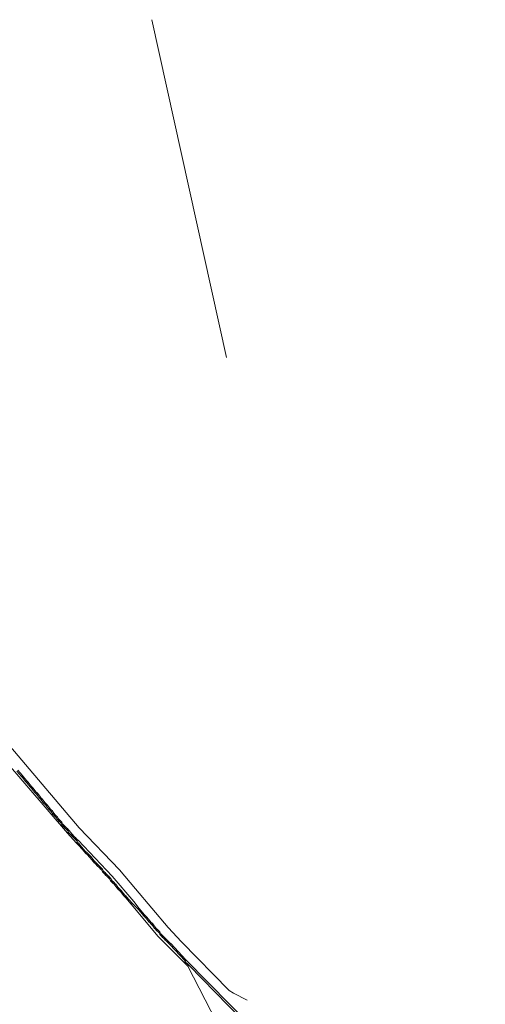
# Model space of a CAD drawing. Header units: metres. Extents: x 92810 to 93633, y 464687 to 465459.
# Tile 273 of 325: x 93384 to 93421, y 465376 to 465454. Entities that reach past the tile are written whole.
import ezdxf

# ---------------------------------------------------------------- set-up
doc = ezdxf.new("R2010")
doc.units = ezdxf.units.M
doc.layers.add('B-OI-KL-ET_LS_LIANDER-G', color=190, linetype='SI_B_ET_LS_LIANDER', lineweight=18, transparency=0.4)
doc.layers.add('B-OI-KL-ET_MS_LIANDER-G', color=130, linetype='SI_B_ET_MS_LIANDER', lineweight=18, transparency=0.4)
doc.styles.get("Standard").update_dxf_attribs({"font": 'isocp.shx'})
doc.linetypes.add('SI_B_ET_LS_LIANDER', pattern='A,5,-2,["LI-LS",Standard,S=1.5,R=0,X=-0.51,Y=-0.75],-10', length=17)
doc.linetypes.add('SI_B_ET_MS_LIANDER', pattern='A,5,-2,["LI-MS",Standard,S=1.5,R=0,X=-0.51,Y=-0.75],-10', length=17)

msp = doc.modelspace()

# ---------------------------------------------------------------- linework, layer by layer
at = {"layer": 'B-OI-KL-ET_LS_LIANDER-G'}
for p, q in [((93394.464, 465454.321), (93400.393, 465427.464)), ((93382.821, 465397.036), (93388.679, 465390.107)), ((93388.679, 465390.107), (93391.893, 465386.75)), ((93391.893, 465386.75), (93393.179, 465385.25)), ((93393.179, 465385.25), (93395.75, 465382.179)), ((93395.75, 465382.179), (93396.821, 465381.036)), ((93396.821, 465381.036), (93400.607, 465377.179)), ((93400.607, 465377.179), (93400.964, 465376.964)), ((93400.964, 465376.964), (93402.036, 465376.393))]:
    msp.add_line(p, q, dxfattribs=at)
at = {"layer": 'B-OI-KL-ET_MS_LIANDER-G', "flags": 128}
for points in [[(93373.75, 465404.893), (93378.964, 465399.679), (93381.107, 465397.393), (93387.75, 465389.679)], [(93383.75, 465394.607), (93384.107, 465394.179)], [(93383.821, 465394.679), (93384.179, 465394.25)], [(93384.179, 465394.25), (93384.107, 465394.179)], [(93384.179, 465394.25), (93384.25, 465394.179)], [(93384.107, 465394.179), (93384.179, 465394.107)], [(93384.25, 465394.179), (93384.179, 465394.107)], [(93384.179, 465394.107), (93384.464, 465393.75)], [(93384.25, 465394.179), (93384.536, 465393.821)], [(93384.536, 465393.821), (93384.464, 465393.75)], [(93384.464, 465393.75), (93384.536, 465393.679)], [(93384.536, 465393.821), (93384.607, 465393.75)], [(93384.607, 465393.75), (93384.536, 465393.679)], [(93384.536, 465393.679), (93384.821, 465393.321)], [(93384.607, 465393.75), (93384.893, 465393.393)], [(93384.893, 465393.393), (93384.821, 465393.321)], [(93384.821, 465393.321), (93384.893, 465393.25)], [(93384.893, 465393.393), (93384.964, 465393.321)], [(93384.964, 465393.321), (93384.893, 465393.25)], [(93384.893, 465393.25), (93384.964, 465393.179)], [(93384.964, 465393.321), (93385.036, 465393.25)], [(93385.036, 465393.25), (93384.964, 465393.179)], [(93384.964, 465393.179), (93385.179, 465392.893)], [(93385.036, 465393.25), (93385.25, 465392.964)], [(93385.25, 465392.964), (93385.179, 465392.893)], [(93385.179, 465392.893), (93385.321, 465392.75)], [(93385.25, 465392.964), (93385.321, 465392.893)], [(93385.321, 465392.893), (93385.25, 465392.821)], [(93385.321, 465392.893), (93385.393, 465392.821)], [(93385.393, 465392.821), (93385.321, 465392.75)], [(93385.321, 465392.75), (93385.536, 465392.464)], [(93385.393, 465392.821), (93385.607, 465392.536)], [(93385.607, 465392.536), (93385.536, 465392.464)], [(93385.536, 465392.464), (93385.607, 465392.393)], [(93385.607, 465392.536), (93385.679, 465392.464)], [(93385.679, 465392.464), (93385.607, 465392.393)], [(93385.607, 465392.393), (93385.679, 465392.321)], [(93385.679, 465392.464), (93385.75, 465392.393)], [(93385.75, 465392.393), (93385.679, 465392.321)], [(93385.679, 465392.321), (93385.893, 465392.036)], [(93385.75, 465392.393), (93385.964, 465392.107)], [(93385.964, 465392.107), (93385.893, 465392.036)], [(93385.893, 465392.036), (93385.964, 465391.964)], [(93385.964, 465392.107), (93386.036, 465392.036)], [(93386.036, 465392.036), (93385.964, 465391.964)], [(93385.964, 465391.964), (93386.036, 465391.893)], [(93386.036, 465392.036), (93386.107, 465391.964)], [(93386.107, 465391.964), (93386.036, 465391.893)], [(93386.036, 465391.893), (93386.107, 465391.821)], [(93386.107, 465391.964), (93386.179, 465391.893)], [(93386.179, 465391.893), (93386.107, 465391.821)], [(93386.179, 465391.893), (93386.321, 465391.679)], [(93386.107, 465391.821), (93386.25, 465391.607)], [(93386.321, 465391.679), (93386.25, 465391.607)], [(93386.25, 465391.607), (93386.321, 465391.536)], [(93386.321, 465391.679), (93386.393, 465391.607)], [(93386.393, 465391.607), (93386.321, 465391.536)], [(93386.321, 465391.536), (93386.393, 465391.464)], [(93386.393, 465391.607), (93386.464, 465391.536)], [(93386.464, 465391.536), (93386.393, 465391.464)], [(93386.393, 465391.464), (93386.464, 465391.393)], [(93386.464, 465391.536), (93386.536, 465391.464)], [(93386.536, 465391.464), (93386.464, 465391.393)], [(93386.464, 465391.393), (93386.607, 465391.179)], [(93386.536, 465391.464), (93386.679, 465391.25)], [(93386.679, 465391.25), (93386.607, 465391.179)], [(93386.607, 465391.179), (93386.679, 465391.107)], [(93386.679, 465391.25), (93386.821, 465391.107)], [(93386.75, 465391.179), (93386.679, 465391.107)], [(93386.679, 465391.107), (93386.75, 465391.036)], [(93386.821, 465391.107), (93386.75, 465391.036)], [(93386.821, 465391.107), (93386.893, 465391.036)], [(93386.75, 465391.036), (93386.821, 465390.964)], [(93386.893, 465391.036), (93386.821, 465390.964)], [(93386.821, 465390.964), (93386.893, 465390.893)], [(93386.893, 465391.036), (93386.964, 465390.964)], [(93386.964, 465390.964), (93386.893, 465390.893)], [(93386.893, 465390.893), (93386.964, 465390.75)], [(93386.964, 465390.964), (93387.036, 465390.821)], [(93387.036, 465390.821), (93386.964, 465390.75)], [(93386.964, 465390.75), (93387.036, 465390.679)], [(93387.036, 465390.821), (93387.107, 465390.75)], [(93387.107, 465390.75), (93387.036, 465390.679)], [(93387.036, 465390.679), (93387.107, 465390.607)], [(93387.107, 465390.75), (93387.179, 465390.679)], [(93387.179, 465390.679), (93387.107, 465390.607)], [(93387.107, 465390.607), (93387.179, 465390.536)], [(93387.179, 465390.679), (93387.321, 465390.536)], [(93387.25, 465390.607), (93387.179, 465390.536)], [(93387.179, 465390.536), (93387.25, 465390.464)], [(93387.321, 465390.536), (93387.25, 465390.464)], [(93387.25, 465390.464), (93387.321, 465390.321)], [(93387.321, 465390.536), (93387.393, 465390.393)], [(93387.393, 465390.393), (93387.321, 465390.321)], [(93387.321, 465390.321), (93387.393, 465390.25)], [(93387.393, 465390.393), (93387.464, 465390.321)], [(93387.464, 465390.321), (93387.393, 465390.25)], [(93387.464, 465390.321), (93387.536, 465390.25)], [(93387.393, 465390.25), (93387.464, 465390.179)], [(93387.536, 465390.25), (93387.464, 465390.179)], [(93387.464, 465390.179), (93387.536, 465390.107)], [(93387.536, 465390.25), (93387.607, 465390.179)], [(93387.607, 465390.179), (93387.536, 465390.107)], [(93387.536, 465390.107), (93387.607, 465390.036)], [(93387.607, 465390.179), (93387.679, 465390.107)], [(93387.679, 465390.107), (93387.607, 465390.036)], [(93387.607, 465390.036), (93387.679, 465389.964)], [(93387.679, 465390.107), (93387.75, 465390.036)], [(93387.75, 465390.036), (93387.679, 465389.964)], [(93387.679, 465389.964), (93387.821, 465389.821)], [(93387.75, 465390.036), (93387.821, 465389.964)], [(93387.821, 465389.964), (93387.75, 465389.893)], [(93387.821, 465389.75), (93387.75, 465389.679)], [(93387.75, 465389.679), (93388.464, 465388.893)], [(93387.821, 465389.964), (93387.893, 465389.893)], [(93387.893, 465389.893), (93387.821, 465389.821)], [(93387.821, 465389.821), (93387.821, 465389.75)], [(93387.821, 465389.75), (93388.036, 465389.536)], [(93387.893, 465389.893), (93388.107, 465389.607)], [(93388.107, 465389.607), (93388.036, 465389.536)], [(93388.036, 465389.536), (93388.107, 465389.464)], [(93388.107, 465389.607), (93388.179, 465389.536)], [(93388.179, 465389.536), (93388.107, 465389.464)], [(93388.179, 465389.536), (93388.25, 465389.464)], [(93388.107, 465389.464), (93388.179, 465389.393)], [(93388.25, 465389.464), (93388.179, 465389.393)], [(93388.179, 465389.393), (93388.321, 465389.25)], [(93388.25, 465389.464), (93388.321, 465389.393)], [(93388.321, 465389.393), (93388.25, 465389.321)], [(93388.321, 465389.393), (93388.393, 465389.321)], [(93388.393, 465389.321), (93388.321, 465389.25)], [(93388.321, 465389.25), (93388.393, 465389.179)], [(93388.393, 465389.321), (93388.464, 465389.25)], [(93388.464, 465389.25), (93388.393, 465389.179)], [(93388.393, 465389.179), (93388.464, 465389.107)], [(93388.464, 465389.25), (93388.536, 465389.179)], [(93388.536, 465389.179), (93388.464, 465389.107)], [(93388.464, 465389.107), (93388.536, 465389.036)], [(93388.536, 465388.964), (93388.464, 465388.893)], [(93388.464, 465388.893), (93388.536, 465388.821)], [(93388.536, 465389.179), (93388.607, 465389.107)], [(93388.607, 465389.107), (93388.536, 465389.036)], [(93388.536, 465389.036), (93388.536, 465388.964)], [(93388.536, 465388.964), (93388.607, 465388.893)], [(93388.607, 465388.893), (93388.536, 465388.821)], [(93388.536, 465388.821), (93388.607, 465388.75)], [(93388.607, 465389.107), (93391.321, 465386.25), (93393.036, 465384.25), (93393.464, 465383.679)], [(93388.607, 465388.893), (93388.679, 465388.821)], [(93388.679, 465388.821), (93388.607, 465388.75)], [(93388.607, 465388.75), (93388.679, 465388.679)], [(93388.679, 465388.821), (93388.75, 465388.75)], [(93388.75, 465388.75), (93388.679, 465388.679)], [(93388.75, 465388.75), (93389.179, 465388.25)], [(93388.679, 465388.679), (93389.107, 465388.179)], [(93389.179, 465388.25), (93389.107, 465388.179)], [(93389.107, 465388.179), (93389.179, 465388.107)], [(93389.179, 465388.25), (93389.321, 465388.107)], [(93389.25, 465388.179), (93389.179, 465388.107)], [(93389.179, 465388.107), (93389.25, 465388.036)], [(93389.321, 465388.107), (93389.25, 465388.036)], [(93389.25, 465388.036), (93389.321, 465387.964)], [(93389.321, 465388.107), (93389.393, 465388.036)], [(93389.393, 465388.036), (93389.321, 465387.964)], [(93389.321, 465387.964), (93389.393, 465387.893)], [(93389.393, 465388.036), (93389.464, 465387.964)], [(93389.464, 465387.964), (93389.393, 465387.893)], [(93389.464, 465387.964), (93389.536, 465387.893)], [(93389.393, 465387.893), (93389.464, 465387.821)], [(93389.536, 465387.893), (93389.464, 465387.821)], [(93389.464, 465387.821), (93389.536, 465387.75)], [(93389.536, 465387.893), (93389.607, 465387.821)], [(93389.607, 465387.821), (93389.536, 465387.75)], [(93389.536, 465387.75), (93389.821, 465387.393)], [(93389.607, 465387.821), (93389.893, 465387.464)], [(93389.893, 465387.464), (93389.821, 465387.393)], [(93389.821, 465387.393), (93389.893, 465387.321)], [(93389.893, 465387.464), (93389.964, 465387.393)], [(93389.964, 465387.393), (93389.893, 465387.321)], [(93389.893, 465387.321), (93389.964, 465387.25)], [(93389.964, 465387.393), (93390.036, 465387.321)], [(93390.036, 465387.321), (93389.964, 465387.25)], [(93389.964, 465387.25), (93390.036, 465387.179)], [(93390.036, 465387.321), (93390.107, 465387.25)], [(93390.107, 465387.25), (93390.036, 465387.179)], [(93390.107, 465387.25), (93390.179, 465387.179)], [(93390.036, 465387.179), (93390.107, 465387.107)], [(93390.179, 465387.179), (93390.107, 465387.107)], [(93390.107, 465387.107), (93390.179, 465387.036)], [(93390.179, 465387.179), (93390.321, 465387.036)], [(93390.25, 465387.107), (93390.179, 465387.036)], [(93390.179, 465387.036), (93390.25, 465386.964)], [(93390.321, 465387.036), (93390.25, 465386.964)], [(93390.25, 465386.964), (93390.321, 465386.893)], [(93390.321, 465387.036), (93390.393, 465386.964)], [(93390.393, 465386.964), (93390.321, 465386.893)], [(93390.321, 465386.893), (93390.393, 465386.821)], [(93390.393, 465386.964), (93390.464, 465386.893)], [(93390.464, 465386.893), (93390.393, 465386.821)], [(93390.393, 465386.821), (93390.464, 465386.75)], [(93390.464, 465386.893), (93390.536, 465386.821)], [(93390.536, 465386.821), (93390.464, 465386.75)], [(93390.464, 465386.75), (93390.536, 465386.607)], [(93390.536, 465386.821), (93390.607, 465386.679)], [(93390.607, 465386.679), (93390.536, 465386.607)], [(93390.536, 465386.607), (93390.607, 465386.536)], [(93390.607, 465386.679), (93390.679, 465386.607)], [(93390.679, 465386.607), (93390.607, 465386.536)], [(93390.607, 465386.536), (93390.679, 465386.464)], [(93390.679, 465386.607), (93390.75, 465386.536)], [(93390.75, 465386.536), (93390.679, 465386.464)], [(93390.679, 465386.464), (93390.821, 465386.321)], [(93390.75, 465386.536), (93390.821, 465386.464)], [(93390.821, 465386.464), (93390.75, 465386.393)], [(93390.821, 465386.464), (93390.893, 465386.393)], [(93390.893, 465386.393), (93390.821, 465386.321)], [(93390.821, 465386.321), (93390.893, 465386.25)], [(93390.893, 465386.393), (93390.964, 465386.321)], [(93390.964, 465386.321), (93390.893, 465386.25)], [(93390.893, 465386.25), (93390.964, 465386.179)], [(93390.964, 465386.321), (93391.036, 465386.25)], [(93391.036, 465386.25), (93390.964, 465386.179)], [(93390.964, 465386.179), (93391.036, 465386.107)], [(93391.036, 465386.25), (93391.107, 465386.179)], [(93391.107, 465386.179), (93391.036, 465386.107)], [(93391.036, 465386.107), (93391.107, 465386.036)], [(93391.107, 465386.179), (93391.179, 465386.107)], [(93391.179, 465386.107), (93391.107, 465386.036)], [(93391.107, 465386.036), (93391.179, 465385.893)], [(93391.179, 465386.107), (93391.25, 465385.964)], [(93391.25, 465385.964), (93391.179, 465385.893)], [(93391.179, 465385.893), (93391.321, 465385.75)], [(93391.25, 465385.964), (93391.321, 465385.893)], [(93391.321, 465385.893), (93391.25, 465385.821)], [(93391.321, 465385.893), (93391.393, 465385.821)], [(93391.393, 465385.821), (93391.321, 465385.75)], [(93391.321, 465385.75), (93391.393, 465385.679)], [(93391.393, 465385.821), (93391.464, 465385.75)], [(93391.464, 465385.75), (93391.393, 465385.679)], [(93391.393, 465385.679), (93391.464, 465385.607)], [(93391.464, 465385.75), (93391.536, 465385.679)], [(93391.536, 465385.679), (93391.464, 465385.607)], [(93391.536, 465385.679), (93391.607, 465385.607)], [(93391.464, 465385.607), (93391.536, 465385.536)], [(93391.607, 465385.607), (93391.536, 465385.536)], [(93391.536, 465385.536), (93391.679, 465385.321)], [(93391.607, 465385.607), (93391.75, 465385.393)], [(93391.75, 465385.393), (93391.679, 465385.321)], [(93391.679, 465385.321), (93391.821, 465385.179)], [(93391.75, 465385.393), (93391.821, 465385.321)], [(93391.821, 465385.321), (93391.75, 465385.25)], [(93391.821, 465385.321), (93391.893, 465385.25)], [(93391.893, 465385.25), (93391.821, 465385.179)], [(93391.821, 465385.179), (93391.893, 465385.107)], [(93391.893, 465385.25), (93391.964, 465385.179)], [(93391.964, 465385.179), (93391.893, 465385.107)], [(93391.893, 465385.107), (93391.964, 465385.036)], [(93391.964, 465385.179), (93392.036, 465385.107)], [(93392.036, 465385.107), (93391.964, 465385.036)], [(93391.964, 465385.036), (93392.25, 465384.679)], [(93392.036, 465385.107), (93392.321, 465384.75)], [(93392.321, 465384.75), (93392.25, 465384.679)], [(93392.25, 465384.679), (93392.321, 465384.607)], [(93392.321, 465384.75), (93392.393, 465384.679)], [(93392.393, 465384.679), (93392.321, 465384.607)], [(93392.321, 465384.607), (93392.393, 465384.536)], [(93392.393, 465384.679), (93392.464, 465384.607)], [(93392.464, 465384.607), (93392.393, 465384.536)], [(93392.393, 465384.536), (93392.821, 465384.036)], [(93392.464, 465384.607), (93392.893, 465384.107)], [(93392.893, 465384.107), (93392.821, 465384.036)], [(93392.893, 465384.107), (93393.393, 465383.607)], [(93392.821, 465384.036), (93394.964, 465381.464), (93397.036, 465379.393)], [(93393.464, 465383.679), (93393.393, 465383.607)], [(93393.393, 465383.607), (93393.821, 465383.107)], [(93393.464, 465383.679), (93393.893, 465383.179)], [(93393.893, 465383.179), (93393.821, 465383.107)], [(93393.821, 465383.107), (93393.893, 465383.036)], [(93393.893, 465383.179), (93393.964, 465383.107)], [(93393.964, 465383.107), (93393.893, 465383.036)], [(93393.893, 465383.036), (93393.964, 465382.964)], [(93393.964, 465383.107), (93394.036, 465383.036)], [(93394.036, 465383.036), (93393.964, 465382.964)], [(93393.964, 465382.964), (93394.25, 465382.607)], [(93394.036, 465383.036), (93394.321, 465382.679)], [(93394.321, 465382.679), (93394.25, 465382.607)], [(93394.25, 465382.607), (93394.321, 465382.536)], [(93394.321, 465382.679), (93394.393, 465382.607)], [(93394.393, 465382.607), (93394.321, 465382.536)], [(93394.321, 465382.536), (93394.393, 465382.464)], [(93394.393, 465382.607), (93394.464, 465382.536)], [(93394.464, 465382.536), (93394.393, 465382.464)], [(93394.464, 465382.536), (93394.536, 465382.464)], [(93394.393, 465382.464), (93394.464, 465382.393)], [(93394.536, 465382.464), (93394.464, 465382.393)], [(93394.464, 465382.393), (93394.536, 465382.321)], [(93394.536, 465382.464), (93394.607, 465382.393)], [(93394.607, 465382.393), (93394.536, 465382.321)], [(93394.536, 465382.321), (93394.679, 465382.107)], [(93394.607, 465382.393), (93394.75, 465382.179)], [(93394.75, 465382.179), (93394.679, 465382.107)], [(93394.679, 465382.107), (93394.75, 465382.036)], [(93394.75, 465382.179), (93394.821, 465382.107)], [(93394.821, 465382.107), (93394.75, 465382.036)], [(93394.75, 465382.036), (93394.821, 465381.964)], [(93394.821, 465382.107), (93394.893, 465382.036)], [(93394.893, 465382.036), (93394.821, 465381.964)], [(93394.821, 465381.964), (93394.893, 465381.893)], [(93394.893, 465382.036), (93394.964, 465381.964)], [(93394.964, 465381.964), (93394.893, 465381.893)], [(93394.893, 465381.893), (93394.964, 465381.821)], [(93394.964, 465381.964), (93395.036, 465381.893)], [(93395.036, 465381.893), (93394.964, 465381.821)], [(93394.964, 465381.821), (93395.036, 465381.75)], [(93395.036, 465381.893), (93395.107, 465381.821)], [(93395.107, 465381.821), (93395.036, 465381.75)], [(93395.036, 465381.75), (93395.107, 465381.607)], [(93395.107, 465381.821), (93395.179, 465381.679)], [(93395.179, 465381.679), (93395.107, 465381.607)], [(93395.107, 465381.607), (93395.179, 465381.536)], [(93395.179, 465381.679), (93395.321, 465381.536)], [(93395.25, 465381.607), (93395.179, 465381.536)], [(93395.179, 465381.536), (93395.25, 465381.464)], [(93395.321, 465381.536), (93395.25, 465381.464)], [(93395.25, 465381.464), (93395.321, 465381.393)], [(93395.321, 465381.536), (93395.393, 465381.464)], [(93395.393, 465381.464), (93395.321, 465381.393)], [(93395.321, 465381.393), (93395.393, 465381.321)], [(93395.393, 465381.464), (93395.464, 465381.393)], [(93395.464, 465381.393), (93395.393, 465381.321)], [(93395.393, 465381.321), (93395.464, 465381.25)], [(93395.464, 465381.393), (93395.536, 465381.321)], [(93395.536, 465381.321), (93395.464, 465381.25)], [(93395.464, 465381.25), (93395.536, 465381.179)], [(93395.536, 465381.321), (93395.607, 465381.25)], [(93395.607, 465381.25), (93395.536, 465381.179)], [(93395.536, 465381.179), (93395.607, 465381.107)], [(93395.607, 465381.25), (93395.679, 465381.179)], [(93395.679, 465381.179), (93395.607, 465381.107)], [(93395.607, 465381.107), (93395.679, 465381.036)], [(93395.679, 465381.179), (93395.821, 465381.036)], [(93395.75, 465381.107), (93395.679, 465381.036)], [(93395.679, 465381.036), (93395.75, 465380.964)], [(93395.821, 465381.036), (93395.75, 465380.964)], [(93395.75, 465380.964), (93395.821, 465380.893)], [(93395.821, 465381.036), (93395.893, 465380.964)], [(93395.893, 465380.964), (93395.821, 465380.893)], [(93395.893, 465380.964), (93395.964, 465380.893)], [(93395.821, 465380.893), (93395.893, 465380.821)], [(93395.964, 465380.893), (93395.893, 465380.821)], [(93395.893, 465380.821), (93397.107, 465379.536)], [(93395.964, 465380.893), (93397.179, 465379.607)], [(93397.107, 465379.464), (93397.036, 465379.393)], [(93397.036, 465379.393), (93397.107, 465379.321)], [(93397.179, 465379.607), (93397.107, 465379.536)], [(93397.107, 465379.536), (93397.107, 465379.464)], [(93397.107, 465379.464), (93397.179, 465379.393)], [(93397.179, 465379.393), (93397.107, 465379.321)], [(93397.179, 465379.607), (93409.536, 465367.036), (93413.107, 465366.25)], [(93397.179, 465379.393), (93397.321, 465379.25)], [(93397.107, 465379.321), (93397.179, 465379.25)], [(93397.25, 465379.321), (93397.179, 465379.25)], [(93397.179, 465379.25), (93397.321, 465379.107)], [(93397.321, 465379.25), (93397.25, 465379.179)], [(93397.321, 465379.25), (93397.393, 465379.179)], [(93397.393, 465379.179), (93397.321, 465379.107)], [(93397.321, 465379.107), (93399.607, 465374.679)], [(93397.393, 465379.179), (93406.893, 465369.464), (93410.607, 465365.821), (93416.821, 465360.393), (93417.179, 465359.964), (93420.964, 465355.179)]]:
    msp.add_lwpolyline(points, dxfattribs=at)

doc.saveas('drawing.dxf')
